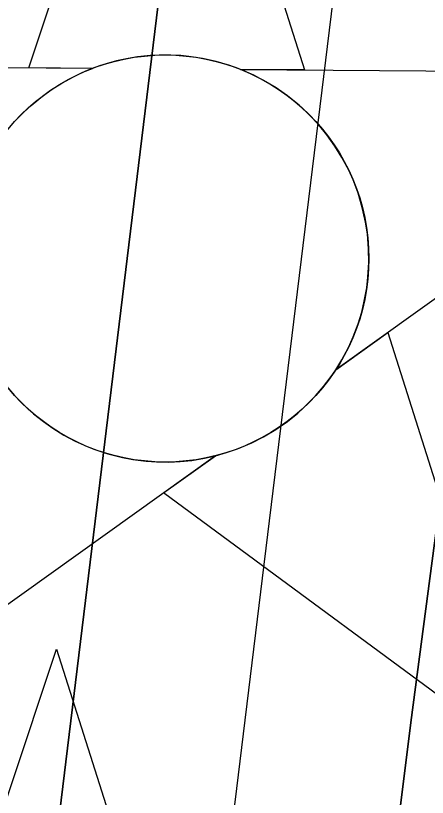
# Model space of a CAD drawing. Extents: x 3313447 to 3351316, y 703786 to 729172.
# Drawn here: x 3324754.9 to 3324816.6, y 722070.5 to 722187.8 of the extents above; entities that cross this region are included whole.
import ezdxf

# ---------------------------------------------------------------- set-up
doc = ezdxf.new("R2010")
doc.units = 0
for name, color, linetype in [('V-CHAN-NAID', 7, 'Continuous'), ('V-TOPO-DPTH', 7, 'Continuous'), ('V-TOPO-MINR', 7, 'Continuous')]:
    doc.layers.add(name, color=color, linetype=linetype)

msp = doc.modelspace()

# ---------------------------------------------------------------- linework, layer by layer
at = {"layer": 'V-CHAN-NAID'}
for points in [[(3324766.41, 722179.93), (3324756.83, 722180), (3324777.95, 722243.48), (3324798.18, 722179.71), (3324788.59, 722179.77), (3324787.01, 722180.35), (3324784.92, 722180.97), (3324782.88, 722181.42), (3324780.84, 722181.73), (3324779.67, 722181.84), (3324778.14, 722181.93), (3324776.42, 722181.92), (3324775.05, 722181.85), (3324773.14, 722181.65), (3324771.77, 722181.43), (3324769.99, 722181.05), (3324768.46, 722180.63), (3324767.43, 722180.3)], [(3324788.59, 722179.77), (3324865.08, 722179.23), (3324802.88, 722134.71), (3324803.79, 722136.2), (3324804.77, 722138.05), (3324805.48, 722139.63), (3324806.22, 722141.58), (3324806.77, 722143.37), (3324807.16, 722145.01), (3324807.52, 722147.02), (3324807.71, 722148.59), (3324807.83, 722150.8), (3324807.8, 722152.86), (3324807.62, 722155.08), (3324807.35, 722156.84), (3324806.86, 722159.07), (3324806.22, 722161.21), (3324805.47, 722163.19), (3324804.82, 722164.64), (3324803.81, 722166.55), (3324802.75, 722168.27), (3324801.54, 722169.97), (3324800.28, 722171.51), (3324799, 722172.88), (3324797.37, 722174.41), (3324795.63, 722175.82), (3324793.95, 722177), (3324792.06, 722178.13), (3324790.59, 722178.89)], [(3324784.85, 722121.8), (3324722.64, 722077.28), (3324743.77, 722140.76), (3324751.49, 722135.07), (3324752.12, 722134.11), (3324753.5, 722132.25), (3324754.72, 722130.83), (3324756.18, 722129.33), (3324757.57, 722128.08), (3324759.03, 722126.93), (3324760.43, 722125.94), (3324762.11, 722124.9), (3324763.82, 722123.99), (3324765.61, 722123.18), (3324767.06, 722122.62), (3324768.69, 722122.09), (3324770.91, 722121.53), (3324772.44, 722121.24), (3324774.47, 722120.99), (3324776.01, 722120.88), (3324777.87, 722120.86), (3324779.56, 722120.94), (3324781.27, 722121.11), (3324783.17, 722121.43)], [(3324802.88, 722134.71), (3324810.67, 722140.29), (3324830.9, 722076.51), (3324777.05, 722116.22), (3324784.85, 722121.8), (3324786.51, 722122.28), (3324788.12, 722122.84), (3324790.28, 722123.75), (3324792.02, 722124.64), (3324793.88, 722125.75), (3324795.62, 722126.96), (3324797.17, 722128.21), (3324798.46, 722129.38), (3324799.85, 722130.8), (3324801.05, 722132.2), (3324802.17, 722133.67)], [(3324749.46, 722029.24), (3324739.87, 722029.31), (3324761, 722092.79), (3324781.22, 722029.01), (3324771.64, 722029.08), (3324770.06, 722029.66), (3324767.96, 722030.28), (3324765.92, 722030.73), (3324763.89, 722031.04), (3324762.72, 722031.15), (3324761.19, 722031.23), (3324759.46, 722031.23), (3324758.09, 722031.16), (3324756.19, 722030.96), (3324754.82, 722030.74), (3324753.04, 722030.36), (3324751.51, 722029.94), (3324750.48, 722029.61)]]:
    msp.add_lwpolyline(points, close=True, dxfattribs=at)
msp.add_lwpolyline([(3324754.82, 722172.07), (3324756.13, 722173.41), (3324757.18, 722174.37), (3324758.9, 722175.77), (3324760.11, 722176.64), (3324761.79, 722177.71), (3324763.53, 722178.66), (3324764.97, 722179.34), (3324766.41, 722179.93), (3324689.92, 722180.47)], dxfattribs=at)
msp.add_circle((3324777.3, 722151.4), 30.54, dxfattribs=at)
at = {"layer": 'V-TOPO-DPTH'}
for points in [[(3324874.82, 723323.54), (3324869.16, 723220.09), (3324863.01, 723116.66), (3324856.52, 723013.26), (3324841.88, 722788.92), (3324840.76, 722773.06), (3324839.53, 722757.21), (3324838.14, 722741.37), (3324836.63, 722725.55), (3324826.57, 722625.5), (3324819.75, 722559.67), (3324812.64, 722493.88), (3324805.11, 722428.13), (3324797.31, 722362.42), (3324747.34, 721952.72), (3324745.06, 721933.16), (3324742.93, 721913.58), (3324741, 721893.98), (3324739.22, 721874.36), (3324737.68, 721854.72), (3324736.31, 721835.08), (3324735.2, 721815.41), (3324734.26, 721795.74), (3324721.17, 721476.35)], [(3324721.17, 721476.35), (3324734.26, 721795.74), (3324735.2, 721815.41), (3324736.31, 721835.08), (3324737.68, 721854.72), (3324739.22, 721874.36), (3324741, 721893.98), (3324742.93, 721913.58), (3324745.06, 721933.16), (3324747.34, 721952.72), (3324797.31, 722362.42), (3324805.11, 722428.13), (3324812.64, 722493.88), (3324819.75, 722559.67), (3324826.57, 722625.5), (3324836.63, 722725.55), (3324838.14, 722741.37), (3324839.53, 722757.21), (3324840.76, 722773.06), (3324841.88, 722788.92), (3324856.52, 723013.26), (3324863.01, 723116.66), (3324869.16, 723220.09), (3324874.82, 723323.54)], [(3324743.37, 721453.18), (3324748.86, 721619.07), (3324750.87, 721668.3), (3324753.39, 721717.49), (3324756.67, 721766.65), (3324760.46, 721815.77), (3324764.03, 721857.91), (3324766.57, 721885.92), (3324769.3, 721913.91), (3324772.35, 721941.87), (3324775.6, 721969.81), (3324792.92, 722112.04), (3324805.05, 722211.06), (3324817.25, 722310.08), (3324829.58, 722409.08), (3324841.98, 722508.08), (3324865.21, 722692.51), (3324869.16, 722724.95)], [(3324743.37, 721453.18), (3324748.86, 721619.07), (3324750.87, 721668.3), (3324753.39, 721717.49), (3324756.67, 721766.65), (3324760.46, 721815.77), (3324764.03, 721857.91), (3324766.57, 721885.92), (3324769.3, 721913.91), (3324772.35, 721941.87), (3324775.6, 721969.81), (3324792.92, 722112.04), (3324805.05, 722211.06), (3324817.25, 722310.08), (3324829.58, 722409.08), (3324841.98, 722508.08), (3324865.21, 722692.51), (3324869.16, 722724.95)], [(3324764.32, 721501.15), (3324766.48, 721552.2), (3324769.14, 721603.22), (3324772.53, 721654.2), (3324776.42, 721705.15), (3324791.28, 721883.23), (3324792.66, 721898.76), (3324794.15, 721914.27), (3324795.81, 721929.77), (3324797.57, 721945.26), (3324807.21, 722025.97), (3324814.16, 722081.76), (3324821.48, 722137.5), (3324829.38, 722193.16), (3324837.65, 722248.78), (3324887.09, 722570.05), (3324890.56, 722592.22), (3324894.11, 722614.37), (3324897.78, 722636.5), (3324901.52, 722658.62), (3324904.43, 722675.58), (3324906.72, 722689.22), (3324908.94, 722702.88)], [(3324908.94, 722702.88), (3324906.72, 722689.22), (3324904.43, 722675.58), (3324901.52, 722658.62), (3324897.78, 722636.5), (3324894.11, 722614.37), (3324890.56, 722592.22), (3324887.09, 722570.05), (3324837.65, 722248.78), (3324829.38, 722193.16), (3324821.48, 722137.5), (3324814.16, 722081.76), (3324807.21, 722025.97), (3324797.57, 721945.26), (3324795.81, 721929.77), (3324794.15, 721914.27), (3324792.66, 721898.76), (3324791.28, 721883.23), (3324776.42, 721705.15), (3324772.53, 721654.2), (3324769.14, 721603.22), (3324766.48, 721552.2), (3324764.32, 721501.15)]]:
    msp.add_lwpolyline(points, dxfattribs=at)
at = {"layer": 'V-TOPO-MINR'}
for points in [[(3324874.82, 723323.54), (3324869.16, 723220.09), (3324863.01, 723116.66), (3324856.52, 723013.26), (3324841.88, 722788.92), (3324840.76, 722773.06), (3324839.53, 722757.21), (3324838.14, 722741.37), (3324836.63, 722725.55), (3324826.57, 722625.5), (3324819.75, 722559.67), (3324812.64, 722493.88), (3324805.11, 722428.13), (3324797.31, 722362.42), (3324747.34, 721952.72), (3324745.06, 721933.16), (3324742.93, 721913.58), (3324741, 721893.98), (3324739.22, 721874.36), (3324737.68, 721854.72), (3324736.31, 721835.08), (3324735.2, 721815.41), (3324734.26, 721795.74), (3324721.17, 721476.35)], [(3324743.37, 721453.18), (3324748.86, 721619.07), (3324750.87, 721668.3), (3324753.39, 721717.49), (3324756.67, 721766.65), (3324760.46, 721815.77), (3324764.03, 721857.91), (3324766.57, 721885.92), (3324769.3, 721913.91), (3324772.35, 721941.87), (3324775.6, 721969.81), (3324792.92, 722112.04), (3324805.05, 722211.06), (3324817.25, 722310.08), (3324829.58, 722409.08), (3324841.98, 722508.08), (3324865.21, 722692.51), (3324869.16, 722724.95)], [(3324764.32, 721501.15), (3324766.48, 721552.2), (3324769.14, 721603.22), (3324772.53, 721654.2), (3324776.42, 721705.15), (3324791.28, 721883.23), (3324792.66, 721898.76), (3324794.15, 721914.27), (3324795.81, 721929.77), (3324797.57, 721945.26), (3324807.21, 722025.97), (3324814.16, 722081.76), (3324821.48, 722137.5), (3324829.38, 722193.16), (3324837.65, 722248.78), (3324887.09, 722570.05), (3324890.56, 722592.22), (3324894.11, 722614.37), (3324897.78, 722636.5), (3324901.52, 722658.62), (3324904.43, 722675.58), (3324906.72, 722689.22), (3324908.94, 722702.88)]]:
    msp.add_lwpolyline(points, dxfattribs=at)

doc.saveas('drawing.dxf')
